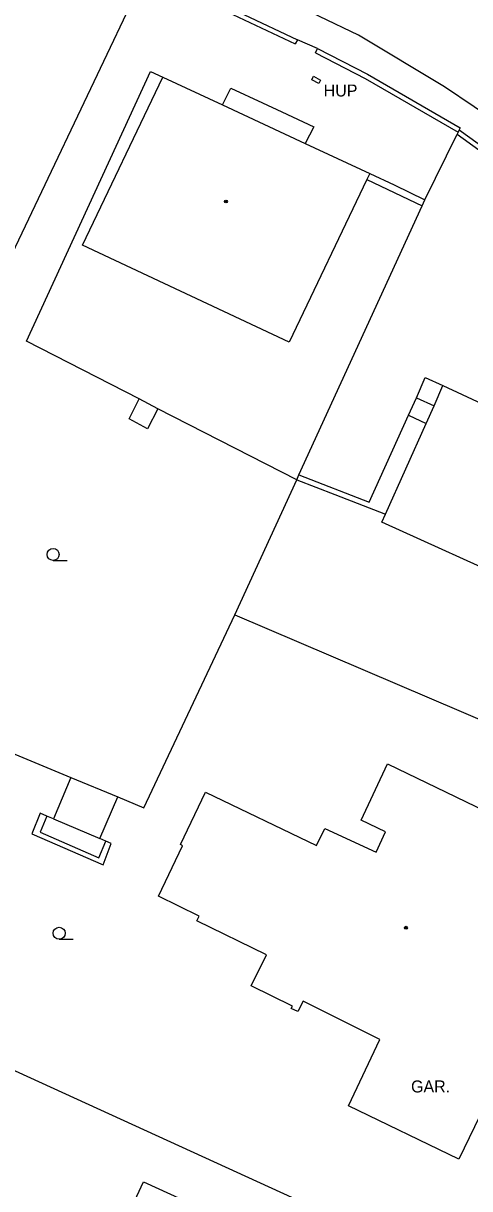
# Model space of a CAD drawing. Extents: x -600309 to -598967, y -1161267 to -1160292.
# Drawn here: x -600107.7 to -600079.7, y -1160403.6 to -1160330.6 of the extents above; entities that cross this region are included whole.
import ezdxf

# ---------------------------------------------------------------- set-up
doc = ezdxf.new("R2010")
doc.units = 0
for name, color, linetype in [('Level 11', 7, 'Continuous'), ('Level 24', 7, 'Continuous'), ('Level 36', 7, 'Continuous'), ('Level 39', 7, 'Continuous'), ('Level 41', 7, 'Continuous'), ('Level 5', 7, 'Continuous'), ('Level 7', 7, 'Continuous'), ('Level 8', 7, 'Continuous')]:
    doc.layers.add(name, color=color, linetype=linetype)

msp = doc.modelspace()

# ---------------------------------------------------------------- linework, layer by layer
at = {"layer": 'Level 11'}
for points in [[(-600062.78, -1160347.75), (-600066.6599, -1160344.9099), (-600073.81, -1160339.63), (-600081.26, -1160334.63), (-600086.65, -1160331.38), (-600096.45, -1160326.68), (-600091.93, -1160321.69)], [(-600100.4099, -1160354.1599), (-600107.49, -1160350.55), (-600099.7, -1160333.6599), (-600098.93, -1160334.02)], [(-600095.19, -1160335.76), (-600094.6599, -1160334.7), (-600092.67, -1160335.63)], [(-600092.67, -1160335.63), (-600091.46, -1160336.2)], [(-600091.46, -1160336.2), (-600089.45, -1160337.13), (-600090, -1160338.17)], [(-600086.14, -1160340.43), (-600082.6599, -1160342.07)], [(-600085.95, -1160340.05), (-600084.4099, -1160340.77), (-600082.49, -1160341.7)], [(-600083.02, -1160354.11), (-600082.4699, -1160352.84), (-600081.37, -1160353.34)], [(-600099.25, -1160354.8), (-600099.9, -1160356.04), (-600101.04, -1160355.42), (-600100.4099, -1160354.1599)], [(-600099.25, -1160354.8), (-600100.4099, -1160354.1599)], [(-600083.53, -1160355.2), (-600083.02, -1160354.11)], [(-600083.02, -1160354.11), (-600081.92, -1160354.6)], [(-600090.52, -1160359.24), (-600099.25, -1160354.8)], [(-600085.98, -1160360.64), (-600083.53, -1160355.2)], [(-600083.53, -1160355.2), (-600082.4099, -1160355.71)], [(-600090.52, -1160359.24), (-600088.13, -1160360.17), (-600084.96, -1160361.4)], [(-600090.39, -1160358.94), (-600085.98, -1160360.64)], [(-600094.42, -1160367.7), (-600078.2, -1160374.61)], [(-600104.69, -1160377.89), (-600101.76, -1160379.11)], [(-600106.21, -1160380.31), (-600106.63, -1160381.32), (-600102.94, -1160382.93), (-600102.51, -1160381.88)], [(-600105.79, -1160380.49), (-600102.87, -1160381.7199)], [(-600106.12, -1160418.51), (-600107.06, -1160418.09), (-600100.14, -1160403.21), (-600092.14, -1160406.88)]]:
    msp.add_lwpolyline(points, dxfattribs=at)
at = {"layer": 'Level 24'}
msp.add_lwpolyline([(-600089.4699, -1160333.96), (-600089.03, -1160334.2), (-600089.15, -1160334.42), (-600089.59, -1160334.18), (-600089.4699, -1160333.96)], dxfattribs=at)
at = {"layer": 'Level 36'}
for p, q in [((-600105.81, -1160364.295), (-600104.935, -1160364.295)), ((-600105.43, -1160388.025), (-600104.555, -1160388.025))]:
    msp.add_line(p, q, dxfattribs=at)
for centre in [(-600105.8101, -1160363.9199), (-600105.4301, -1160387.6499)]:
    msp.add_circle(centre, 0.375, dxfattribs=at)
at = {"layer": 'Level 39'}
for centre, radius in [((-600094.9699, -1160341.81), 0.09), ((-600094.9699, -1160341.81), 0.0398), ((-600083.68, -1160387.3), 0.09), ((-600083.68, -1160387.3), 0.0398)]:
    msp.add_circle(centre, radius, dxfattribs=at)
at = {"layer": 'Level 5'}
for points in [[(-600103.9699, -1160344.55), (-600098.93, -1160334.02)], [(-600098.93, -1160334.02), (-600095.19, -1160335.76)], [(-600095.19, -1160335.76), (-600090, -1160338.17)], [(-600090, -1160338.17), (-600085.95, -1160340.05)], [(-600086.14, -1160340.43), (-600091, -1160350.61)], [(-600085.95, -1160340.05), (-600086.14, -1160340.43)], [(-600091, -1160350.61), (-600103.9699, -1160344.55)], [(-600081.92, -1160354.6), (-600081.37, -1160353.34)], [(-600081.37, -1160353.34), (-600078.62, -1160354.61)], [(-600082.4099, -1160355.71), (-600081.92, -1160354.6)], [(-600084.96, -1160361.4), (-600082.4099, -1160355.71)], [(-600085.19, -1160361.9), (-600084.96, -1160361.4)], [(-600076.51, -1160365.82), (-600085.19, -1160361.9)], [(-600086.49, -1160380.57), (-600084.83, -1160377.04)], [(-600084.83, -1160377.04), (-600072.58, -1160382.95)], [(-600097.81, -1160382.08), (-600096.25, -1160378.82)], [(-600096.25, -1160378.82), (-600089.29, -1160382.15)], [(-600084.9699, -1160381.29), (-600086.49, -1160380.57)], [(-600089.29, -1160382.15), (-600088.76, -1160381.08)], [(-600088.76, -1160381.08), (-600085.54, -1160382.57)], [(-600085.54, -1160382.57), (-600084.9699, -1160381.29)], [(-600099.21, -1160385.33), (-600097.69, -1160382.17)], [(-600097.69, -1160382.17), (-600097.81, -1160382.08)], [(-600096.64, -1160386.58), (-600099.21, -1160385.33)], [(-600096.79, -1160386.88), (-600096.64, -1160386.58)], [(-600092.43, -1160389), (-600096.79, -1160386.88)], [(-600093.38, -1160390.95), (-600092.43, -1160389)], [(-600090.8, -1160392.21), (-600093.38, -1160390.95)], [(-600090.87, -1160392.36), (-600090.8, -1160392.21)], [(-600090.46, -1160392.56), (-600090.87, -1160392.36)], [(-600090.13, -1160391.9099), (-600090.46, -1160392.56)], [(-600085.32, -1160394.31), (-600090.13, -1160391.9099)], [(-600087.29, -1160398.45), (-600085.32, -1160394.31)], [(-600077.44, -1160395.76), (-600080.36, -1160401.79)], [(-600080.36, -1160401.79), (-600087.29, -1160398.45)]]:
    msp.add_lwpolyline(points, dxfattribs=at)
at = {"layer": 'Level 7'}
for points in [[(-600100.19, -1160327.84), (-600110.06, -1160348.53)], [(-600097.73, -1160328.57), (-600090.62, -1160331.94)], [(-600097.6, -1160328.3), (-600097.22, -1160328.48), (-600090.49, -1160331.67), (-600090.62, -1160331.94)], [(-600089.36, -1160332.5), (-600089.22, -1160332.23)], [(-600089.36, -1160332.5), (-600086.24, -1160334.1), (-600080.4, -1160337.46)], [(-600089.22, -1160332.23), (-600086.1, -1160333.84), (-600080.27, -1160337.19), (-600080.34, -1160337.32), (-600073.64, -1160342.15), (-600064.12, -1160349.24), (-600057.75, -1160354.61)], [(-600082.49, -1160341.7), (-600080.47, -1160337.6)], [(-600080.34, -1160337.32), (-600080.4, -1160337.46), (-600080.47, -1160337.6)], [(-600080.47, -1160337.6), (-600073.82, -1160342.39), (-600064.3, -1160349.5), (-600057.91, -1160354.83)], [(-600090.39, -1160358.94), (-600082.6599, -1160342.07)], [(-600082.6599, -1160342.07), (-600082.49, -1160341.7)], [(-600094.42, -1160367.7), (-600090.52, -1160359.24)], [(-600090.52, -1160359.24), (-600090.39, -1160358.94)], [(-600101.76, -1160379.11), (-600100.11, -1160379.8), (-600094.42, -1160367.7)], [(-600113.4, -1160374.27), (-600104.69, -1160377.89)], [(-600104.69, -1160377.89), (-600105.79, -1160380.49)], [(-600102.87, -1160381.7199), (-600101.76, -1160379.11)], [(-600106.21, -1160380.31), (-600106.63, -1160380.13), (-600107.14, -1160381.43), (-600102.67, -1160383.36), (-600102.1599, -1160382.02), (-600102.51, -1160381.88)], [(-600105.79, -1160380.49), (-600106.21, -1160380.31)], [(-600102.51, -1160381.88), (-600102.87, -1160381.7199)], [(-600123.85, -1160389.12), (-600079.89, -1160409.2)]]:
    msp.add_lwpolyline(points, dxfattribs=at)
at = {"layer": 'Level 8'}
msp.add_lwpolyline([(-600089.22, -1160332.23), (-600090.49, -1160331.67)], dxfattribs=at)

# ---------------------------------------------------------------- texts
at = {"layer": 'Level 41'}
for s, p in [('HUP', (-600088.84, -1160335.23)), ('GAR.', (-600083.36, -1160397.62))]:
    msp.add_text(s, height=0.75, dxfattribs=at).set_placement(p)

doc.saveas('drawing.dxf')
